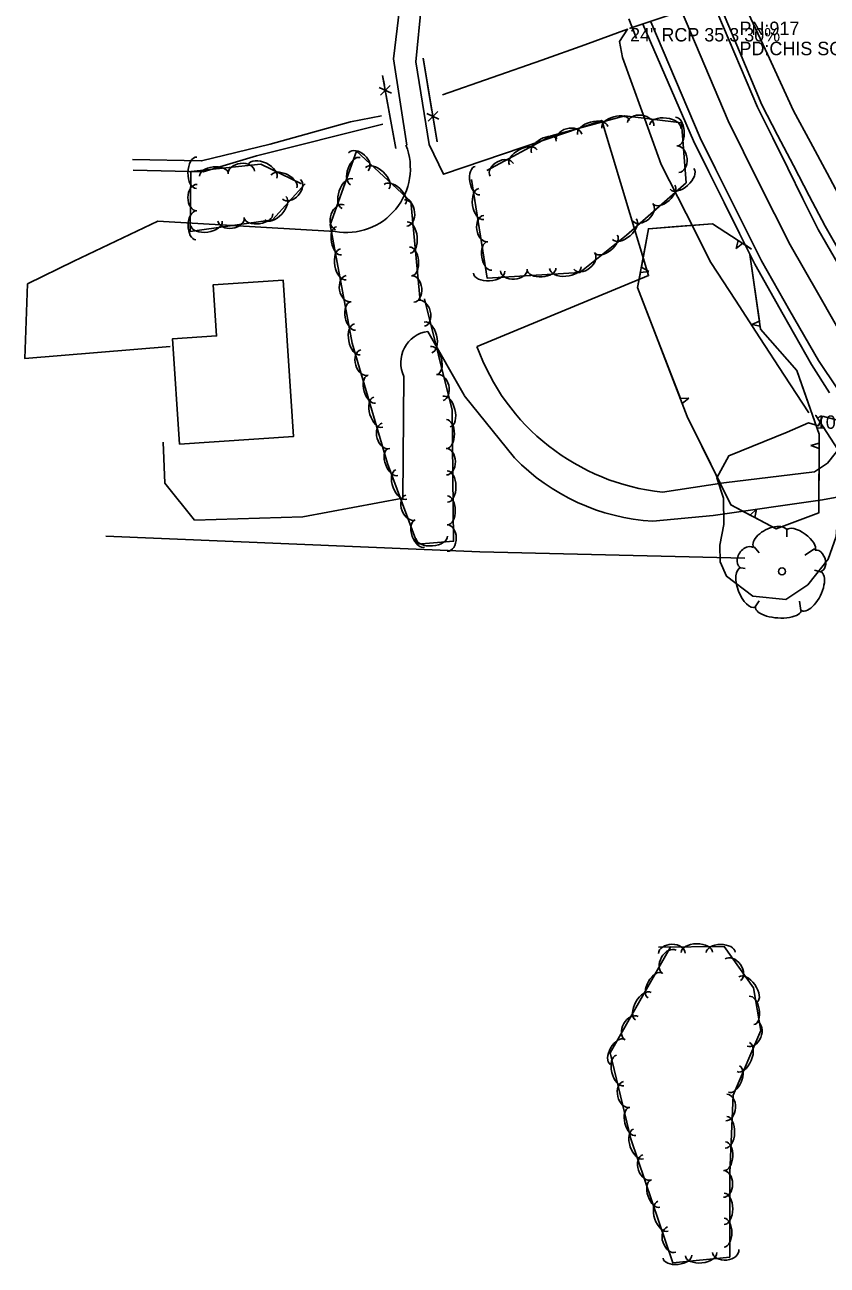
# Model space of a CAD drawing. Extents: x 954793 to 988390, y 1867850 to 1924428.
# Drawn here: x 960912.7 to 961211.5, y 1902004.9 to 1902466.8 of the extents above; entities that cross this region are included whole.
import ezdxf

# ---------------------------------------------------------------- set-up
doc = ezdxf.new("R2010")
doc.units = 0
for name, color, linetype in [('S_BUILDING', 7, 'Continuous'), ('S_CROSS_DRAIN', 7, 'Continuous'), ('S_CROSS_DRAIN_ANNOT', 7, 'Continuous'), ('S_DITCHLINE', 7, 'Continuous'), ('S_DRG_PT_SYM', 7, 'Continuous'), ('S_EDGE_PAVEMENT', 7, 'Continuous'), ('S_FENCE', 7, 'Continuous'), ('S_HEADWALL', 7, 'Continuous'), ('S_OBSCURES', 7, 'Continuous'), ('S_PARKING', 7, 'Continuous'), ('S_PAVEMENT_CROWN', 7, 'Continuous'), ('S_PRIMARY_CTL_ANNOT', 7, 'Continuous'), ('S_SHOULDER', 7, 'Continuous'), ('S_SIDE_DRAIN', 7, 'Continuous'), ('S_SIDE_DRAIN_ANNOT', 7, 'Continuous'), ('S_STREAM', 7, 'Continuous'), ('S_TREE', 7, 'Continuous')]:
    doc.layers.add(name, color=color, linetype=linetype)

msp = doc.modelspace()

# ---------------------------------------------------------------- linework, layer by layer
at = {"layer": 'S_BUILDING'}
msp.add_lwpolyline([(960970.33, 1902310.61), (961012.82, 1902313.48), (961008.88, 1902371.7), (960982.83, 1902369.94), (960984.12, 1902350.91), (960967.68, 1902349.8)], close=True, dxfattribs=at)
at = {"layer": 'S_CROSS_DRAIN'}
msp.add_line((961138.12, 1902465.56), (961171.62, 1902476.79), dxfattribs=at)
at = {"layer": 'S_DITCHLINE'}
for points in [[(961179.55, 1902476.92), (961189.3, 1902455.82), (961199.04, 1902434.73), (961205.25, 1902423.11), (961211.47, 1902411.49), (961217.68, 1902399.86)], [(961204.67, 1902322.26), (961195.56, 1902336.26), (961186.45, 1902350.26), (961177.34, 1902364.27), (961168.22, 1902378.27), (961158.96, 1902396.51), (961149.7, 1902414.74), (961142.53, 1902434.69), (961135.35, 1902454.65), (961134.14, 1902460.5), (961137.21, 1902465.09), (961121.26, 1902459.36), (961105.3, 1902453.63), (961086.8, 1902447.14), (961068.3, 1902440.64)]]:
    msp.add_lwpolyline(points, dxfattribs=at)
at = {"layer": 'S_DRG_PT_SYM'}
for points in [[(961138.12, 1902465.56), (961138.12, 1902465.61), (961138.12, 1902465.56), (961138.07, 1902465.56), (961138.12, 1902465.56), (961138.12, 1902465.51), (961138.12, 1902465.56), (961138.17, 1902465.56)], [(961207.27, 1902321.34), (961207.27, 1902321.39), (961207.27, 1902321.34), (961207.22, 1902321.34), (961207.27, 1902321.34), (961207.27, 1902321.29), (961207.27, 1902321.34), (961207.32, 1902321.34)]]:
    msp.add_lwpolyline(points, dxfattribs=at)
at = {"layer": 'S_EDGE_PAVEMENT'}
for points in [[(961168.65, 1902475.88), (961177.12, 1902455.98), (961185.59, 1902436.07), (961191.23, 1902424.71), (961196.86, 1902413.34), (961202.49, 1902401.98), (961208.12, 1902390.61), (961218.69, 1902372.26)], [(961145.85, 1902467.85), (961155.03, 1902446.24), (961164.21, 1902424.64), (961169.92, 1902413.19), (961175.63, 1902401.74), (961181.34, 1902390.29), (961187.04, 1902378.85), (961197.66, 1902360.31), (961208.28, 1902341.77), (961215.36, 1902331.19)]]:
    msp.add_lwpolyline(points, dxfattribs=at)
at = {"layer": 'S_FENCE'}
for p, q in [((961049.25, 1902441.29), (961044.71, 1902443.38)), ((961045.22, 1902440.56), (961048.74, 1902444.11)), ((961062.44, 1902433.78), (961066.96, 1902431.64)), ((961066.48, 1902434.46), (961062.92, 1902430.95))]:
    msp.add_line(p, q, dxfattribs=at)
for points in [[(961061.03, 1902454.4), (961064.36, 1902434.68)], [(961061.03, 1902454.4), (961066.31, 1902423.19)], [(961046.63, 1902444.3), (961045.97, 1902447.92)], [(961050.9, 1902420.68), (961045.97, 1902447.92)], [(961050.9, 1902420.68), (961047.34, 1902440.37)], [(961065.03, 1902430.74), (961066.31, 1902423.19)], [(961180.8, 1902268.2), (961082.23, 1902270.58), (960942.84, 1902276.33)]]:
    msp.add_lwpolyline(points, dxfattribs=at)
at = {"layer": 'S_HEADWALL'}
msp.add_lwpolyline([(961137.67, 1902469.03), (961140.53, 1902461.67)], dxfattribs=at)
at = {"layer": 'S_OBSCURES'}
msp.add_lwpolyline([(961215.39, 1902283.07), (961215.34, 1902287.26), (961215.27, 1902292.84), (961217.9, 1902308.72), (961218.6, 1902318.73), (961209.82, 1902321.03), (961208.3, 1902317.5), (961204.56, 1902318.54), (961196.56, 1902315.13), (961174.93, 1902306.29), (961170.44, 1902298.03), (961172.96, 1902290.49), (961173.07, 1902280.66), (961171.59, 1902273.07), (961171.66, 1902266.79), (961173.97, 1902261.43), (961183.83, 1902254.05), (961196.15, 1902252.82), (961204.29, 1902258.2), (961211.89, 1902267.78), (961214.87, 1902276.22)], close=True, dxfattribs=at)
at = {"layer": 'S_PARKING'}
for points in [[(961068.85, 1902517.01), (961060.45, 1902474.62), (961058.36, 1902452.98), (961063.29, 1902422.25), (961068.65, 1902411.13), (961127.56, 1902431.16), (961144.99, 1902373.42), (961081.12, 1902347.03)], [(961055.05, 1902421.98), (961050.06, 1902454.1), (961054, 1902487.11), (961056.64, 1902514.56)], [(961028.27, 1902389.8), (960962.32, 1902393.67), (960931.03, 1902378.7), (960913.74, 1902370.29), (960912.73, 1902342.56), (960966.82, 1902346.94)], [(961076.37, 1902328.83), (961062.76, 1902352.63)], [(961053.92, 1902335.87), (961053.44, 1902290.55), (961016.26, 1902283.51), (960975.98, 1902282.34), (960964.89, 1902296.04), (960964.27, 1902311.4)], [(961095.04, 1902305.53), (961076.29, 1902328.72)], [(961150.15, 1902292.78), (961173.04, 1902296.28), (961206.83, 1902300.26), (961211.64, 1902303.55), (961217.85, 1902311.4)], [(961233.49, 1902289.03), (961222.71, 1902292.23), (961209.74, 1902289.95), (961169.11, 1902284.08), (961146.58, 1902281.94)]]:
    msp.add_lwpolyline(points, dxfattribs=at)
for centre, major_axis, ratio, start_param, end_param in [((961032.45, 1902413.3), (2.47, 23.74), 0.999521, 3.069181, 5.189354), ((961064.42, 1902341.04), (5.51, 10.35), 0.995518, 0.633851, 2.516446), ((961158.41, 1902374.24), (70.59, -41.95), 0.996457, 4.018061, 5.146193), ((961151.13, 1902360), (71.65, -31.33), 0.999867, 4.324582, 5.066416)]:
    msp.add_ellipse(centre, major_axis=major_axis, ratio=ratio, start_param=start_param, end_param=end_param, dxfattribs=at)
at = {"layer": 'S_PAVEMENT_CROWN'}
msp.add_lwpolyline([(961157.32, 1902471.92), (961165.96, 1902451.44), (961174.59, 1902430.97), (961180.36, 1902419.44), (961186.13, 1902407.92), (961191.9, 1902396.4), (961197.68, 1902384.88), (961208.36, 1902366.19), (961219.05, 1902347.5)], dxfattribs=at)
msp.add_lwpolyline([(961157.32, 1902471.92), (961165.96, 1902451.44), (961174.59, 1902430.97), (961180.36, 1902419.44), (961186.13, 1902407.92), (961191.9, 1902396.4), (961197.68, 1902384.88), (961208.36, 1902366.19), (961219.05, 1902347.5)], dxfattribs=at)
at = {"layer": 'S_SHOULDER'}
for points in [[(961170.51, 1902476.71), (961178.83, 1902456.85), (961187.14, 1902437), (961193.03, 1902425.69), (961198.92, 1902414.38), (961204.81, 1902403.07), (961210.71, 1902391.76), (961221.11, 1902373.81)], [(961142.88, 1902467.03), (961152.31, 1902445.3), (961161.73, 1902423.57), (961167.43, 1902412.08), (961173.14, 1902400.58), (961178.84, 1902389.08), (961184.55, 1902377.59), (961195.11, 1902358.95), (961205.67, 1902340.31), (961212.39, 1902329.76)]]:
    msp.add_lwpolyline(points, dxfattribs=at)
at = {"layer": 'S_SIDE_DRAIN'}
msp.add_line((961229.7, 1902286.49), (961207.27, 1902321.34), dxfattribs=at)
at = {"layer": 'S_STREAM'}
for points in [[(960952.86, 1902416.67), (960978.56, 1902416.09), (961004.05, 1902422.28), (961034.06, 1902430.7), (961045.57, 1902432.83)], [(961046.09, 1902429.81), (960999.05, 1902418), (960979.09, 1902412.04), (960953.08, 1902412.68)]]:
    msp.add_lwpolyline(points, dxfattribs=at)
at = {"layer": 'S_TREE'}
for p, q in [((961178.41, 1902386.49), (961177.57, 1902383.46)), ((961177.57, 1902383.46), (961180.06, 1902385.41)), ((961141.97, 1902374.55), (961145.09, 1902374.94)), ((961145.09, 1902374.94), (961142.32, 1902376.48)), ((961186.29, 1902356.48), (961183.46, 1902355.12)), ((961183.46, 1902355.12), (961186.58, 1902354.54)), ((961160.01, 1902327.71), (961156.84, 1902327.59)), ((961157.54, 1902325.76), (961160.01, 1902327.71)), ((961208.49, 1902311.03), (961205.48, 1902310.09)), ((961205.48, 1902310.09), (961208.48, 1902309.06)), ((961185.14, 1902286.37), (961182.83, 1902284.2)), ((961184.57, 1902283.28), (961185.14, 1902286.37)), ((961196.53, 1902279.24), (961196.51, 1902276.08)), ((961184.37, 1902272.45), (961186.22, 1902270.17)), ((961206.79, 1902271.64), (961203.25, 1902269.31)), ((961178.65, 1902264.65), (961181, 1902264.27)), ((961209.54, 1902262.95), (961206.75, 1902263.73)), ((961184.73, 1902250.1), (961186.25, 1902252.32)), ((961201.76, 1902248.71), (961201.21, 1902252.2))]:
    msp.add_line(p, q, dxfattribs=at)
for points in [[(961084.84, 1902412.51), (961108.75, 1902425.47), (961136.21, 1902432.85), (961157.29, 1902430.24), (961159.02, 1902407.94), (961136.73, 1902388.49), (961119.45, 1902374.54), (961084.9, 1902372.46), (961079.09, 1902409.2)], [(961061.55, 1902364.69), (961071.83, 1902323.24), (961072.41, 1902274.46), (961058.92, 1902273.4), (961047.75, 1902303.4), (961034.63, 1902348.24), (961026.49, 1902392.26), (961036.22, 1902419.68), (961056.52, 1902400.92), (961059.97, 1902363.96)], [(961017.14, 1902407.6), (961004.99, 1902394.18), (960974.29, 1902389.75), (960974.58, 1902412.2), (961000.67, 1902414.94), (961015.81, 1902407.53)], [(961182.71, 1902381.23), (961186.74, 1902353.42), (961200.2, 1902338.09), (961208.5, 1902314.4), (961208.41, 1902285.05), (961192.53, 1902279.05), (961175.69, 1902287.99), (961159.42, 1902320.88), (961140.94, 1902368.95), (961144.94, 1902390.86), (961168.83, 1902392.72), (961183.37, 1902383.26)], [(961155.3, 1902391.67), (961168.83, 1902392.72), (961178.41, 1902386.49)], [(961142.32, 1902376.48), (961144.94, 1902390.86), (961155.3, 1902391.67)], [(961180.06, 1902385.41), (961183.37, 1902383.26)], [(961182.71, 1902381.23), (961186.29, 1902356.48)], [(961147.87, 1902350.93), (961140.94, 1902368.95), (961141.97, 1902374.55)], [(961156.84, 1902327.59), (961147.87, 1902350.93)], [(961186.58, 1902354.54), (961186.74, 1902353.42), (961200.2, 1902338.09), (961201.34, 1902334.81)], [(961201.34, 1902334.81), (961208.5, 1902314.4), (961208.49, 1902311.03)], [(961168.19, 1902303.15), (961159.42, 1902320.88), (961157.54, 1902325.76)], [(961208.48, 1902309.06), (961208.41, 1902285.05), (961207.48, 1902284.7)], [(961182.83, 1902284.2), (961175.69, 1902287.99), (961168.19, 1902303.15)], [(961207.48, 1902284.7), (961192.53, 1902279.05), (961184.57, 1902283.28)], [(961148.75, 1902123.35), (961173.21, 1902123.57), (961184.12, 1902108.15), (961186.77, 1902092.33), (961176.57, 1902068.17), (961175.29, 1902039.34), (961175.23, 1902007.96), (961154.02, 1902005.78), (961138.39, 1902051.93), (961130.71, 1902083.93), (961153.25, 1902123.52)]]:
    msp.add_lwpolyline(points, dxfattribs=at)
msp.add_circle((961194.7, 1902263.25), 1.29, dxfattribs=at)
for centre, major_axis, ratio, start_param, end_param in [((961124.21, 1902427.43), (-5.67, -1.52), 0.55008, 3.141593, 6.283185), ((961132.77, 1902429.73), (-5.16, -1.39), 0.540699, 3.141593, 6.283185), ((961142.04, 1902429.73), (-4.92, 0.61), 0.685311, 3.141593, 6.283185), ((961151.26, 1902428.85), (-5.82, 0.72), 0.55008, 3.141593, 6.283185), ((961155.41, 1902427.03), (-0.41, 5.33), 0.540699, 3.141593, 6.283185), ((961106.14, 1902421.64), (-4.7, -2.55), 0.540699, 3.141593, 6.283185), ((961115.34, 1902424.78), (-4.79, -1.29), 0.685311, 3.141593, 6.283185), ((961036.96, 1902415.75), (-3.64, 3.36), 0.685311, 3.141593, 6.283185), ((961098.34, 1902417.42), (-5.16, -2.8), 0.55008, 3.141593, 6.283185), ((961155.95, 1902416.74), (-0.38, 4.94), 0.685311, 3.141593, 6.283185), ((960976.7, 1902411.67), (-0.08, -5.87), 0.55008, 3.141593, 6.283185), ((960993.39, 1902411.78), (-4.93, -0.52), 0.685311, 3.141593, 6.283185), ((961001.26, 1902412.29), (-5.27, 2.58), 0.55008, 3.141593, 6.283185), ((961035.84, 1902412.28), (-1.79, -5.04), 0.540699, 3.141593, 6.283185), ((961090.33, 1902412.77), (-4.36, -2.36), 0.685311, 3.141593, 6.283185), ((960983.12, 1902410.96), (-5.32, -0.56), 0.540699, 3.141593, 6.283185), ((961009.22, 1902408.39), (-4.8, 2.35), 0.540699, 3.141593, 6.283185), ((961043.94, 1902409.66), (-4.31, 3.98), 0.55008, 3.141593, 6.283185), ((961081.31, 1902408.78), (0.84, -5.28), 0.540699, 3.141593, 6.283185), ((961157.43, 1902409.37), (4.42, 3.86), 0.55008, 3.141593, 6.283185), ((960976.84, 1902402.41), (-0.07, -4.95), 0.685311, 3.141593, 6.283185), ((961012.05, 1902405.53), (3.33, 3.67), 0.685311, 3.141593, 6.283185), ((961032.88, 1902403.93), (-1.96, -5.53), 0.55008, 3.141593, 6.283185), ((961050.45, 1902403.64), (-3.93, 3.63), 0.540699, 3.141593, 6.283185), ((961082.69, 1902400.02), (0.92, -5.8), 0.55008, 3.141593, 6.283185), ((961150.75, 1902403.54), (4.03, 3.52), 0.540699, 3.141593, 6.283185), ((961006.03, 1902398.49), (3.94, 4.35), 0.55008, 3.141593, 6.283185), ((961054.52, 1902396.72), (-0.46, 4.93), 0.685311, 3.141593, 6.283185), ((960976.44, 1902392.11), (-0.07, -5.35), 0.540699, 3.141593, 6.283185), ((961030.03, 1902395.11), (-1.66, -4.67), 0.685311, 3.141593, 6.283185), ((961142.82, 1902396.97), (3.73, 3.26), 0.685311, 3.141593, 6.283185), ((960980.4, 1902392.78), (5.81, 0.84), 0.55008, 3.141593, 6.283185), ((960989.53, 1902394.36), (4.9, 0.71), 0.685311, 3.141593, 6.283185), ((960999.76, 1902395.57), (5.29, 0.76), 0.540699, 3.141593, 6.283185), ((961055.64, 1902387.52), (-0.55, 5.84), 0.55008, 3.141593, 6.283185), ((961084.4, 1902390.91), (0.77, -4.89), 0.685311, 3.141593, 6.283185), ((961136.02, 1902390.68), (4.42, 3.86), 0.55008, 3.141593, 6.283185), ((961029.75, 1902386.32), (0.97, -5.26), 0.540699, 3.141593, 6.283185), ((961129.2, 1902385.14), (4.16, 3.36), 0.540699, 3.141593, 6.283185), ((961031.36, 1902377.6), (1.07, -5.77), 0.55008, 3.141593, 6.283185), ((961056.47, 1902378.69), (-0.5, 5.32), 0.540699, 3.141593, 6.283185), ((961085.75, 1902380.7), (0.84, -5.28), 0.540699, 3.141593, 6.283185), ((961121.02, 1902378.87), (3.86, 3.11), 0.685311, 3.141593, 6.283185), ((961033.3, 1902368.55), (0.9, -4.87), 0.685311, 3.141593, 6.283185), ((961057.16, 1902368.41), (-0.46, 4.93), 0.685311, 3.141593, 6.283185), ((961085.64, 1902374.63), (5.86, 0.35), 0.55008, 3.141593, 6.283185), ((961094.86, 1902375.45), (4.95, 0.3), 0.685311, 3.141593, 6.283185), ((961105.16, 1902375.81), (5.34, 0.32), 0.540699, 3.141593, 6.283185), ((961114.01, 1902376.34), (5.86, 0.35), 0.55008, 3.141593, 6.283185), ((961060.43, 1902359.31), (-1.19, 4.81), 0.685311, 3.141593, 6.283185), ((961034.92, 1902358.37), (0.97, -5.26), 0.540699, 3.141593, 6.283185), ((961036.53, 1902349.65), (1.07, -5.77), 0.55008, 3.141593, 6.283185), ((961062.91, 1902350.38), (-1.41, 5.7), 0.55008, 3.141593, 6.283185), ((961039.22, 1902341.02), (1.39, -4.76), 0.685311, 3.141593, 6.283185), ((961065.05, 1902341.78), (-1.29, 5.19), 0.540699, 3.141593, 6.283185), ((961067.28, 1902331.72), (-1.19, 4.81), 0.685311, 3.141593, 6.283185), ((961041.87, 1902331.06), (1.5, -5.13), 0.540699, 3.141593, 6.283185), ((961044.36, 1902322.55), (1.65, -5.63), 0.55008, 3.141593, 6.283185), ((961069.76, 1902322.79), (-1.41, 5.7), 0.55008, 3.141593, 6.283185), ((961047.21, 1902313.74), (1.39, -4.76), 0.685311, 3.141593, 6.283185), ((961069.82, 1902314.41), (-0.06, 5.35), 0.540699, 3.141593, 6.283185), ((961049.82, 1902303.93), (1.87, -5.01), 0.540699, 3.141593, 6.283185), ((961069.68, 1902304.11), (-0.06, 4.96), 0.685311, 3.141593, 6.283185), ((961052.91, 1902295.62), (2.05, -5.5), 0.55008, 3.141593, 6.283185), ((961070.05, 1902294.85), (-0.07, 5.87), 0.55008, 3.141593, 6.283185), ((961056.39, 1902287.03), (1.73, -4.64), 0.685311, 3.141593, 6.283185), ((961070.15, 1902285.99), (-0.06, 5.35), 0.540699, 3.141593, 6.283185), ((961059.74, 1902277.29), (1.87, -5.01), 0.540699, 3.141593, 6.283185), ((961070.01, 1902275.68), (-0.06, 4.96), 0.685311, 3.141593, 6.283185), ((961190.3, 1902275.45), (6.18, 3.19), 0.529943, 0, 3.141593), ((961201.75, 1902274.95), (5.24, -3.76), 0.420543, 6.283185, 9.424777), ((961064.25, 1902275.95), (5.85, 0.46), 0.55008, 3.141593, 6.283185), ((961181.59, 1902268.39), (-2.48, -3.72), 0.711534, 3.141592, 6.283185), ((961208.21, 1902267.24), (1.17, -3.87), 0.646762, 0, 3.141593), ((961182.03, 1902257.29), (2.79, -7.38), 0.482994, 3.141593, 6.283185), ((961205.56, 1902255.93), (-3.6, -7.27), 0.471018, 0, 3.141593), ((961193.38, 1902249.36), (8.54, -0.52), 0.405113, 3.141593, 6.283186), ((961153.72, 1902121.01), (-4.96, -0.05), 0.685311, 3.141593, 6.283185), ((961162.98, 1902121.36), (-5.87, -0.05), 0.55008, 3.141593, 6.283185), ((961171.85, 1902121.44), (-5.35, -0.05), 0.540699, 3.141593, 6.283185), ((961152.78, 1902117.88), (-2.45, -4.31), 0.685311, 3.141593, 6.283185), ((961176.42, 1902114.92), (-2.86, 4.05), 0.685311, 3.141593, 6.283185), ((961147.46, 1902109.06), (-2.65, -4.65), 0.540699, 3.141593, 6.283185), ((961181.98, 1902107.51), (-3.39, 4.79), 0.55008, 3.141593, 6.283185), ((961143.07, 1902101.35), (-2.9, -5.1), 0.55008, 3.141593, 6.283185), ((961183.37, 1902099.76), (-0.88, 5.27), 0.540699, 3.141593, 6.283185), ((961138.72, 1902093.18), (-2.45, -4.31), 0.685311, 3.141593, 6.283185), ((961183.63, 1902091.03), (1.93, 4.57), 0.685311, 3.141593, 6.283185), ((961133.4, 1902084.35), (-2.65, -4.65), 0.540699, 3.141593, 6.283185), ((961180.27, 1902082.4), (2.28, 5.41), 0.55008, 3.141593, 6.283185), ((961134.45, 1902077.45), (1.37, -5.71), 0.55008, 3.141593, 6.283185), ((961176.83, 1902074.23), (2.08, 4.93), 0.540699, 3.141593, 6.283185), ((961136.86, 1902068.51), (1.16, -4.82), 0.685311, 3.141593, 6.283185), ((961173.99, 1902063.66), (0.22, 4.95), 0.685311, 3.141593, 6.283185), ((961139.01, 1902058.43), (1.25, -5.2), 0.540699, 3.141593, 6.283185), ((961173.84, 1902054.4), (0.26, 5.86), 0.55008, 3.141593, 6.283185), ((961141.27, 1902050.06), (1.88, -5.56), 0.55008, 3.141593, 6.283185), ((961173.45, 1902045.54), (0.24, 5.34), 0.540699, 3.141593, 6.283185), ((961144.48, 1902041.38), (1.59, -4.69), 0.685311, 3.141593, 6.283185), ((961147.54, 1902031.54), (1.71, -5.06), 0.540699, 3.141593, 6.283185), ((961172.9, 1902035.16), (0.01, 4.96), 0.685311, 3.141593, 6.283185), ((961173.14, 1902025.9), (0.01, 5.87), 0.55008, 3.141593, 6.283185), ((961150.38, 1902023.14), (1.88, -5.56), 0.55008, 3.141593, 6.283185), ((961153.6, 1902014.45), (1.59, -4.69), 0.685311, 3.141593, 6.283185), ((961173.13, 1902017.03), (0.01, 5.35), 0.540699, 3.141593, 6.283185), ((961155.75, 1902008.09), (5.32, 0.55), 0.540699, 3.141593, 6.283185), ((961164.57, 1902009), (5.84, 0.6), 0.55008, 3.141593, 6.283185), ((961173.75, 1902010.2), (4.93, 0.51), 0.685311, 3.141593, 6.283185)]:
    msp.add_ellipse(centre, major_axis=major_axis, ratio=ratio, start_param=start_param, end_param=end_param, dxfattribs=at)

# ---------------------------------------------------------------- texts
at = {"layer": 'S_CROSS_DRAIN_ANNOT'}
msp.add_text('24" RCP 35.3 30%', height=5, dxfattribs=at).set_placement((961138.12, 1902460.56))
at = {"layer": 'S_PRIMARY_CTL_ANNOT'}
for s, p in [('PN:917', (961178.87, 1902462.95)), ('PD:CHIS SQ. CONC HW', (961178.87, 1902455.45))]:
    msp.add_text(s, height=5, dxfattribs=at).set_placement(p)
at = {"layer": 'S_SIDE_DRAIN_ANNOT'}
msp.add_text('10%', height=5, dxfattribs=at).set_placement((961207.27, 1902316.34))

doc.saveas('drawing.dxf')
